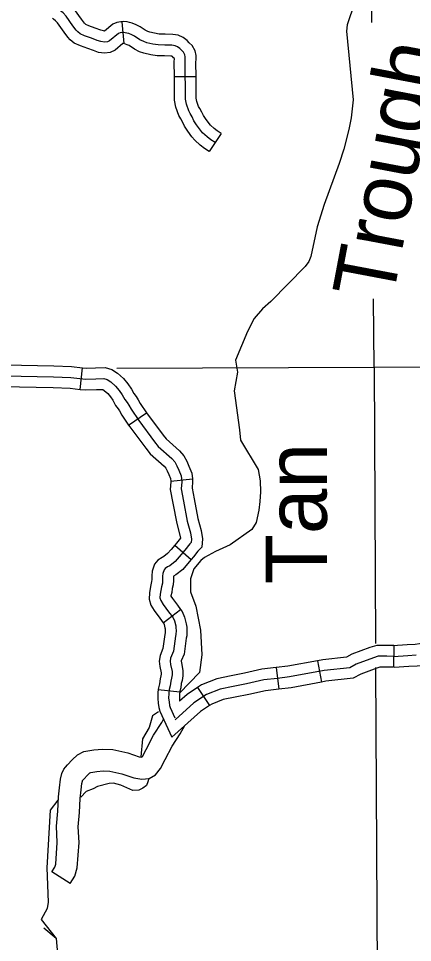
# Model space of a CAD drawing. Extents: x 1377389 to 1380723, y 1168351 to 1170484.
# Drawn here: x 1378421.8 to 1378476.2, y 1168961.8 to 1169089.4 of the extents above; entities that cross this region are included whole.
import ezdxf

# ---------------------------------------------------------------- set-up
doc = ezdxf.new("R2010")
doc.units = 0
doc.layers.add('B_Fill', color=7, linetype='Continuous')

msp = doc.modelspace()

# ---------------------------------------------------------------- linework, layer by layer
at = {"layer": 'B_Fill'}
for p, q in [((1378436.06, 1169088.9), (1378436.32, 1169085.92)), ((1378446.3, 1169081.32), (1378443.3, 1169081.29)), ((1378449.77, 1169073.48), (1378448.1, 1169070.99)), ((1378430.28, 1169038.17), (1378430.62, 1169041.15)), ((1378436.99, 1169033.25), (1378439.47, 1169034.93)), ((1378442.79, 1169025.5), (1378445.78, 1169025.83)), ((1378443.36, 1169016.66), (1378445.63, 1169014.71)), ((1378441.77, 1169005.96), (1378444.16, 1169007.78)), ((1378473.57, 1169002.82), (1378473.53, 1168999.82)), ((1378463.07, 1169000.72), (1378463.61, 1168997.77)), ((1378457.36, 1168999.78), (1378457.7, 1168996.8)), ((1378441.08, 1168996.75), (1378444.06, 1168996.44)), ((1378446.5, 1168997.04), (1378448.17, 1168994.55)), ((1378438.88, 1168989.95), (1378438.67, 1168987.48))]:
    msp.add_line(p, q, dxfattribs=at)
for points in [[(1378470.53, 1169088.79), (1378470.13, 1169147.65)], [(1378435.61, 1169087.27), (1378434.37, 1169086.27), (1378434.07, 1169086.14), (1378433.67, 1169086.1), (1378433.17, 1169086.16), (1378432.65, 1169086.33), (1378431.86, 1169086.62), (1378430.92, 1169086.95), (1378430.29, 1169087.25), (1378429.96, 1169087.51), (1378429.75, 1169087.74), (1378429.28, 1169088.35), (1378428.35, 1169089.67), (1378427.94, 1169090.13), (1378427.47, 1169090.52), (1378426.94, 1169090.81), (1378425.86, 1169091.36), (1378425.01, 1169091.86), (1378424.05, 1169092.3), (1378422.97, 1169092.86), (1378422.03, 1169093.21), (1378421.18, 1169093.44), (1378420.37, 1169093.62), (1378419.41, 1169093.83)], [(1378434.82, 1169088.56), (1378433.64, 1169087.61), (1378433.5, 1169087.63), (1378433.14, 1169087.75), (1378432.36, 1169088.04), (1378431.49, 1169088.34), (1378431.09, 1169088.53), (1378430.98, 1169088.61), (1378430.9, 1169088.7), (1378430.49, 1169089.24), (1378429.53, 1169090.6), (1378428.98, 1169091.22), (1378428.31, 1169091.76), (1378427.93, 1169091.98)], [(1378468.18, 1169091.45), (1378467.13, 1169088.47), (1378467.05, 1169087.62), (1378467.96, 1169078.12), (1378467.7, 1169075.65), (1378467.39, 1169074.04), (1378466.68, 1169071.3), (1378466.04, 1169069.33), (1378463.95, 1169063.7), (1378463.01, 1169060.59), (1378462.14, 1169056.51), (1378461.84, 1169055.82), (1378461.37, 1169055.13), (1378456.63, 1169050.28), (1378455.48, 1169049.27), (1378454.33, 1169047.95), (1378453.39, 1169046.17), (1378451.74, 1169042.21), (1378452, 1169040.54), (1378451.54, 1169037.99), (1378452.27, 1169032.57), (1378452.44, 1169031.17), (1378454.88, 1169027.12)], [(1378436.17, 1169085.91), (1378435.15, 1169084.98), (1378434.46, 1169084.68), (1378433.66, 1169084.59), (1378432.84, 1169084.68), (1378432.15, 1169084.92), (1378431.35, 1169085.21), (1378430.35, 1169085.56), (1378429.48, 1169085.97), (1378428.94, 1169086.4), (1378428.6, 1169086.77), (1378428.07, 1169087.46), (1378427.17, 1169088.74), (1378426.89, 1169089.05), (1378426.63, 1169089.27), (1378426.47, 1169089.36)], [(1378436.06, 1169088.9), (1378435.91, 1169088.9), (1378435.38, 1169088.81), (1378434.82, 1169088.56)], [(1378446.28, 1169083.28), (1378446.31, 1169083.76), (1378446.3, 1169084.23), (1378446.17, 1169084.88), (1378445.74, 1169085.61), (1378445.36, 1169085.99), (1378445.05, 1169086.33), (1378444.5, 1169086.75), (1378443.82, 1169087.05), (1378443.08, 1169087.16), (1378442.01, 1169087.19), (1378441.21, 1169087.21), (1378440.58, 1169087.31), (1378439.9, 1169087.46), (1378439.65, 1169087.54), (1378439.27, 1169087.73), (1378438.56, 1169088.2), (1378438.04, 1169088.47), (1378437.48, 1169088.69), (1378437.1, 1169088.79), (1378436.79, 1169088.87), (1378436.29, 1169088.93), (1378436.07, 1169088.91), (1378436.06, 1169088.9)], [(1378444.78, 1169083.32), (1378444.81, 1169083.78), (1378444.8, 1169084.07), (1378444.75, 1169084.34), (1378444.54, 1169084.69), (1378444.28, 1169084.96), (1378444.04, 1169085.21), (1378443.73, 1169085.45), (1378443.4, 1169085.6), (1378442.95, 1169085.67), (1378441.97, 1169085.69), (1378441.07, 1169085.72), (1378440.31, 1169085.83), (1378439.49, 1169086.01), (1378439.08, 1169086.16), (1378438.52, 1169086.42), (1378437.8, 1169086.9), (1378437.42, 1169087.1), (1378437, 1169087.27), (1378436.74, 1169087.34), (1378436.52, 1169087.39), (1378436.28, 1169087.42), (1378436.18, 1169087.41), (1378436.06, 1169087.4), (1378435.81, 1169087.36), (1378435.61, 1169087.27)], [(1378436.23, 1169085.91), (1378436.21, 1169085.9)], [(1378443.28, 1169083.36), (1378443.31, 1169083.81), (1378443.2, 1169083.92), (1378443.03, 1169084.1), (1378442.96, 1169084.15), (1378442.82, 1169084.17), (1378441.93, 1169084.19), (1378440.93, 1169084.22), (1378440.04, 1169084.36), (1378439.08, 1169084.56), (1378438.5, 1169084.77), (1378437.78, 1169085.11), (1378437.04, 1169085.61), (1378436.79, 1169085.73), (1378436.32, 1169085.92)], [(1378443.3, 1169081.29), (1378443.28, 1169083.36)], [(1378448.93, 1169072.23), (1378448.35, 1169072.63), (1378447.81, 1169073.02), (1378447.2, 1169073.59), (1378446.91, 1169073.94), (1378446.36, 1169074.68), (1378445.99, 1169075.23), (1378445.75, 1169075.76), (1378445.5, 1169076.22), (1378445.28, 1169076.6), (1378444.96, 1169077.52), (1378444.83, 1169078.22), (1378444.78, 1169083.32)], [(1378446.3, 1169081.32), (1378446.28, 1169083.28)], [(1378448.1, 1169070.99), (1378447.48, 1169071.4), (1378446.85, 1169071.86), (1378446.11, 1169072.56), (1378445.73, 1169073.02), (1378445.14, 1169073.81), (1378444.68, 1169074.49), (1378444.41, 1169075.08), (1378444.19, 1169075.49), (1378443.91, 1169075.98), (1378443.51, 1169077.13), (1378443.33, 1169078.07), (1378443.3, 1169081.29)], [(1378449.77, 1169073.48), (1378449.21, 1169073.86), (1378448.77, 1169074.18), (1378448.3, 1169074.62), (1378448.09, 1169074.87), (1378447.59, 1169075.55), (1378447.31, 1169075.96), (1378447.09, 1169076.43), (1378446.81, 1169076.95), (1378446.65, 1169077.22), (1378446.42, 1169077.91), (1378446.33, 1169078.37), (1378446.3, 1169081.32)], [(1378470.85, 1169041.25), (1378470.78, 1169050.65)], [(1378419.94, 1169041.54), (1378426.68, 1169041.41), (1378429.12, 1169041.32), (1378430.62, 1169041.15)], [(1378430.62, 1169041.15), (1378431.13, 1169041.09), (1378432.43, 1169041.14), (1378433.77, 1169041.19), (1378434.67, 1169040.92), (1378435.45, 1169040.42), (1378436.27, 1169039.67), (1378436.89, 1169038.94), (1378437.38, 1169038.22), (1378437.72, 1169037.58), (1378438.01, 1169037.2), (1378438.29, 1169036.75), (1378438.6, 1169036.23), (1378439.47, 1169034.93)], [(1378435.36, 1169041.11), (1378470.85, 1169041.25)], [(1378470.85, 1169041.25), (1378544.12, 1169041.64)], [(1378470.85, 1169041.25), (1378471.05, 1169003.1)], [(1378419.9, 1169040.05), (1378426.64, 1169039.91), (1378429.01, 1169039.82), (1378431.07, 1169039.59), (1378432.48, 1169039.64), (1378433.58, 1169039.68), (1378434.04, 1169039.55), (1378434.54, 1169039.23), (1378435.19, 1169038.63), (1378435.69, 1169038.03), (1378436.09, 1169037.44), (1378436.46, 1169036.76), (1378436.78, 1169036.35), (1378437, 1169035.98), (1378437.32, 1169035.43), (1378438.38, 1169033.88), (1378440.57, 1169030.95), (1378441.07, 1169030.31)], [(1378419.58, 1169038.55), (1378426.59, 1169038.41), (1378428.9, 1169038.32), (1378430.28, 1169038.17)], [(1378430.28, 1169038.17), (1378431.01, 1169038.09), (1378432.54, 1169038.14), (1378433.39, 1169038.17), (1378433.41, 1169038.17), (1378433.62, 1169038.03), (1378434.11, 1169037.59), (1378434.49, 1169037.13), (1378434.8, 1169036.67), (1378435.19, 1169035.94), (1378435.54, 1169035.49), (1378435.72, 1169035.2), (1378436.05, 1169034.63), (1378436.99, 1169033.25)], [(1378439.47, 1169034.93), (1378439.6, 1169034.75), (1378441.76, 1169031.86), (1378442.17, 1169031.34), (1378444.03, 1169029.68), (1378444.6, 1169029), (1378445.01, 1169028.28), (1378445.31, 1169027.57), (1378445.69, 1169026.61), (1378445.78, 1169025.83)], [(1378436.99, 1169033.25), (1378437.15, 1169033.01), (1378439.38, 1169030.04), (1378439.97, 1169029.28), (1378441.87, 1169027.59), (1378442.12, 1169027.29), (1378442.31, 1169026.95), (1378442.54, 1169026.43), (1378442.75, 1169025.88), (1378442.79, 1169025.5)], [(1378441.07, 1169030.31), (1378442.95, 1169028.64), (1378443.36, 1169028.15), (1378443.66, 1169027.62), (1378443.92, 1169027), (1378444.22, 1169026.24), (1378444.31, 1169025.43), (1378444.22, 1169024.43), (1378444.58, 1169022.75), (1378445.08, 1169019.99), (1378445.53, 1169018.36), (1378445.67, 1169017.5), (1378445.63, 1169017.06)], [(1378454.88, 1169027.12), (1378455.13, 1169025.55), (1378455.2, 1169024.03), (1378455.09, 1169022.72), (1378454.96, 1169021.5), (1378454.58, 1169019.81), (1378453.98, 1169018.81), (1378451.02, 1169016.71), (1378448.98, 1169015.8), (1378447.46, 1169014.97), (1378446.95, 1169014.57), (1378446, 1169013.39), (1378445.51, 1169012.04), (1378445.51, 1169010.22), (1378446.26, 1169008.23), (1378446.91, 1169004.92), (1378447.07, 1169001.55), (1378446.78, 1168999.12), (1378444.02, 1168996.23)], [(1378445.78, 1169025.83), (1378445.82, 1169025.44), (1378445.74, 1169024.52), (1378446.05, 1169023.05), (1378446.54, 1169020.33), (1378447, 1169018.68), (1378447.18, 1169017.55), (1378447.08, 1169016.38), (1378446.54, 1169015.85), (1378445.92, 1169015.05), (1378445.63, 1169014.71)], [(1378442.79, 1169025.5), (1378442.8, 1169025.41), (1378442.71, 1169024.34), (1378443.11, 1169022.46), (1378443.62, 1169019.66), (1378444.07, 1169018.04), (1378444.13, 1169017.63), (1378443.6, 1169016.95), (1378443.36, 1169016.66)], [(1378445.63, 1169017.06), (1378445.42, 1169016.84), (1378444.76, 1169016), (1378443.97, 1169015.08), (1378443.4, 1169014.41), (1378442.66, 1169013.83), (1378442.37, 1169013.68), (1378442.04, 1169013.46), (1378441.88, 1169013.28), (1378441.7, 1169012.78), (1378441.68, 1169012.37), (1378441.67, 1169011.88), (1378441.64, 1169011.43), (1378441.53, 1169010.94), (1378441.45, 1169010.42), (1378441.34, 1169009.9), (1378441.31, 1169009.41), (1378441.43, 1169009.03), (1378441.77, 1169008.48), (1378442.5, 1169007.48), (1378443.08, 1169006.72), (1378443.3, 1169006.23), (1378443.48, 1169005.55), (1378443.52, 1169005.24), (1378443.53, 1169004.88), (1378443.51, 1169004.36), (1378443.45, 1169004.1), (1378443.17, 1169002.04), (1378442.78, 1169001.09), (1378442.73, 1169000.64), (1378442.78, 1169000.18), (1378442.98, 1168999.23), (1378442.98, 1168998.76), (1378442.92, 1168998.32), (1378442.8, 1168997.92), (1378442.7, 1168997.26), (1378442.58, 1168996.74), (1378442.53, 1168996.22), (1378442.5, 1168995.56), (1378442.57, 1168995.06), (1378442.62, 1168994.55), (1378442.7, 1168994.26), (1378443.36, 1168992.86)], [(1378443.36, 1169016.66), (1378442.84, 1169016.06), (1378442.35, 1169015.5), (1378441.85, 1169015.1), (1378441.61, 1169014.98), (1378441.04, 1169014.59), (1378440.57, 1169014.06), (1378440.22, 1169013.1), (1378440.18, 1169012.42), (1378440.17, 1169011.94), (1378440.15, 1169011.66), (1378440.05, 1169011.21), (1378439.97, 1169010.68), (1378439.85, 1169010.09), (1378439.8, 1169009.23), (1378440.06, 1169008.41), (1378440.52, 1169007.64), (1378441.3, 1169006.58), (1378441.77, 1169005.96)], [(1378445.63, 1169014.71), (1378445.11, 1169014.1), (1378444.45, 1169013.33), (1378443.48, 1169012.56), (1378443.18, 1169012.41), (1378443.18, 1169012.32), (1378443.17, 1169011.81), (1378443.12, 1169011.21), (1378443, 1169010.67), (1378442.93, 1169010.15), (1378442.83, 1169009.7), (1378442.83, 1169009.62), (1378443.02, 1169009.31), (1378443.71, 1169008.37), (1378444.16, 1169007.78)], [(1378444.16, 1169007.78), (1378444.37, 1169007.5), (1378444.72, 1169006.74), (1378444.95, 1169005.83), (1378445.02, 1169005.37), (1378445.03, 1169004.87), (1378445, 1169004.17), (1378444.93, 1169003.85), (1378444.63, 1169001.65), (1378444.25, 1169000.71), (1378444.24, 1169000.64), (1378444.27, 1169000.42), (1378444.48, 1168999.38), (1378444.48, 1168998.65), (1378444.39, 1168997.99), (1378444.26, 1168997.59), (1378444.18, 1168996.99), (1378444.07, 1168996.5), (1378444.06, 1168996.44)], [(1378441.77, 1169005.96), (1378441.78, 1169005.94), (1378441.89, 1169005.73), (1378442, 1169005.27), (1378442.02, 1169005.12), (1378442.03, 1169004.89), (1378442.01, 1169004.55), (1378441.97, 1169004.36), (1378441.71, 1169002.43), (1378441.32, 1169001.46), (1378441.22, 1169000.65), (1378441.3, 1168999.94), (1378441.48, 1168999.07), (1378441.48, 1168998.87), (1378441.45, 1168998.65), (1378441.33, 1168998.24), (1378441.23, 1168997.53), (1378441.1, 1168996.98), (1378441.08, 1168996.75)], [(1378473.46, 1169002.81), (1378475.44, 1169002.94), (1378476.52, 1169003.02), (1378477.14, 1169003.09), (1378478.12, 1169003.28), (1378478.78, 1169003.45), (1378479.3, 1169003.55), (1378479.77, 1169003.6), (1378481.17, 1169003.77), (1378481.93, 1169003.77), (1378483.37, 1169003.77), (1378484.07, 1169003.76)], [(1378473.57, 1169002.82), (1378472.63, 1169002.83), (1378472.23, 1169002.83), (1378471.23, 1169002.83), (1378470.29, 1169002.56), (1378467.77, 1169001.62), (1378467.06, 1169001.22), (1378463.77, 1169000.85), (1378463.07, 1169000.72)], [(1378463.07, 1169000.72), (1378458.96, 1168999.97), (1378457.35, 1168999.78)], [(1378473.55, 1169001.32), (1378472.62, 1169001.33), (1378472.23, 1169001.33), (1378471.44, 1169001.33), (1378470.76, 1169001.13), (1378468.4, 1169000.25), (1378467.52, 1168999.76), (1378463.99, 1168999.37), (1378459.18, 1168998.48), (1378457.53, 1168998.29)], [(1378473.55, 1169001.32), (1378475.54, 1169001.44), (1378476.66, 1169001.53)], [(1378473.65, 1168999.82), (1378475.64, 1168999.95), (1378476.8, 1169000.03), (1378477.6, 1169000.12), (1378478.77, 1169000.35), (1378479.44, 1169000.52), (1378479.74, 1169000.58), (1378480.1, 1169000.62), (1378481.36, 1169000.77), (1378481.93, 1169000.77), (1378483.34, 1169000.77), (1378484.01, 1169000.76)], [(1378457.36, 1168999.78), (1378455.37, 1168999.55), (1378452.96, 1168998.99), (1378451.13, 1168998.63), (1378449.18, 1168998.24), (1378447.05, 1168997.41), (1378446.5, 1168997.04)], [(1378473.53, 1168999.82), (1378472.61, 1168999.83), (1378472.23, 1168999.83), (1378471.65, 1168999.83), (1378471.23, 1168999.71), (1378469.03, 1168998.89), (1378467.99, 1168998.3), (1378464.21, 1168997.88), (1378463.61, 1168997.77)], [(1378471.07, 1168999.81), (1378471.43, 1168932.74)], [(1378457.53, 1168998.29), (1378455.63, 1168998.07), (1378453.27, 1168997.52), (1378451.42, 1168997.16), (1378449.61, 1168996.8), (1378447.75, 1168996.07), (1378445.99, 1168994.9), (1378443.4, 1168992.57)], [(1378463.61, 1168997.77), (1378459.41, 1168997), (1378457.71, 1168996.8)], [(1378441.08, 1168996.75), (1378441.03, 1168996.33), (1378441, 1168995.5), (1378441.08, 1168994.88), (1378441.14, 1168994.27), (1378441.29, 1168993.74), (1378442.96, 1168990.16)], [(1378446.5, 1168997.04), (1378445.06, 1168996.08), (1378443.99, 1168995.12)], [(1378457.7, 1168996.8), (1378455.88, 1168996.59), (1378453.59, 1168996.06), (1378451.71, 1168995.69), (1378450.03, 1168995.35), (1378448.45, 1168994.74), (1378448.17, 1168994.55)], [(1378444.06, 1168996.44), (1378444.03, 1168996.11), (1378443.99, 1168995.12)], [(1378448.17, 1168994.55), (1378446.91, 1168993.71), (1378442.96, 1168990.16)], [(1378441.13, 1168993.69), (1378440.3, 1168993.14), (1378439.8, 1168991.49), (1378438.88, 1168989.95)], [(1378428.92, 1168969.98), (1378426.4, 1168971.6), (1378426.8, 1168972.22), (1378426.93, 1168972.67), (1378427.14, 1168975.66), (1378427.02, 1168977.87), (1378427.2, 1168979.98), (1378427.32, 1168981.95), (1378427.44, 1168983.2), (1378427.57, 1168984.39), (1378427.79, 1168985.14), (1378428.05, 1168985.74), (1378428.29, 1168986.05), (1378428.56, 1168986.37), (1378429.19, 1168987.06), (1378429.91, 1168987.72), (1378430.82, 1168988.19), (1378432.2, 1168988.41), (1378433.39, 1168988.54), (1378434.79, 1168988.47), (1378436.86, 1168988.02), (1378438.42, 1168987.46), (1378438.79, 1168987.41), (1378438.88, 1168987.52), (1378439.39, 1168988.48), (1378440.4, 1168990.46), (1378441.56, 1168992.22), (1378441.8, 1168992.65)], [(1378428.92, 1168969.98), (1378429.56, 1168970.97), (1378429.9, 1168972.15), (1378430.14, 1168975.63), (1378430.03, 1168977.82), (1378430.2, 1168979.76), (1378430.31, 1168981.72), (1378430.42, 1168982.9), (1378430.52, 1168983.79), (1378430.62, 1168984.12), (1378430.64, 1168984.18), (1378430.82, 1168984.39), (1378431.33, 1168984.94), (1378431.65, 1168985.24), (1378431.78, 1168985.31), (1378432.6, 1168985.44), (1378433.48, 1168985.54), (1378434.39, 1168985.49), (1378436.03, 1168985.13), (1378437.7, 1168984.54), (1378438.82, 1168984.38), (1378439.84, 1168984.45), (1378440.69, 1168984.98), (1378441.4, 1168985.87), (1378442.05, 1168987.1), (1378443, 1168988.94), (1378444.12, 1168990.65), (1378444.75, 1168991.77)], [(1378439.79, 1168984.47), (1378439.64, 1168984.02), (1378439.44, 1168983.51), (1378438.95, 1168983.12), (1378438.41, 1168982.85), (1378437.56, 1168982.83), (1378435.92, 1168983.57), (1378434.88, 1168983.81), (1378434.28, 1168983.76), (1378432.67, 1168983.36), (1378432.08, 1168983.05), (1378431.14, 1168982.66), (1378430.37, 1168981.89)], [(1378427.23, 1168981.48), (1378426.15, 1168980.09), (1378425.69, 1168972.15), (1378425.9, 1168967.39), (1378425.74, 1168966.51), (1378424.93, 1168965.01), (1378427.01, 1168962.41), (1378425.28, 1168963.8)], [(1378427.01, 1168962.41), (1378427.15, 1168960.27), (1378427.45, 1168959.03), (1378428.34, 1168956.77)]]:
    msp.add_lwpolyline(points, dxfattribs=at)

# ---------------------------------------------------------------- texts
for s, rotation, p in [('Trough', 79.2724, (1378473.38, 1169050.2)), ('Tan', 90, (1378464.34, 1169011.3))]:
    msp.add_text(s, height=8.448, rotation=rotation, dxfattribs=at).set_placement(p)

doc.saveas('drawing.dxf')
